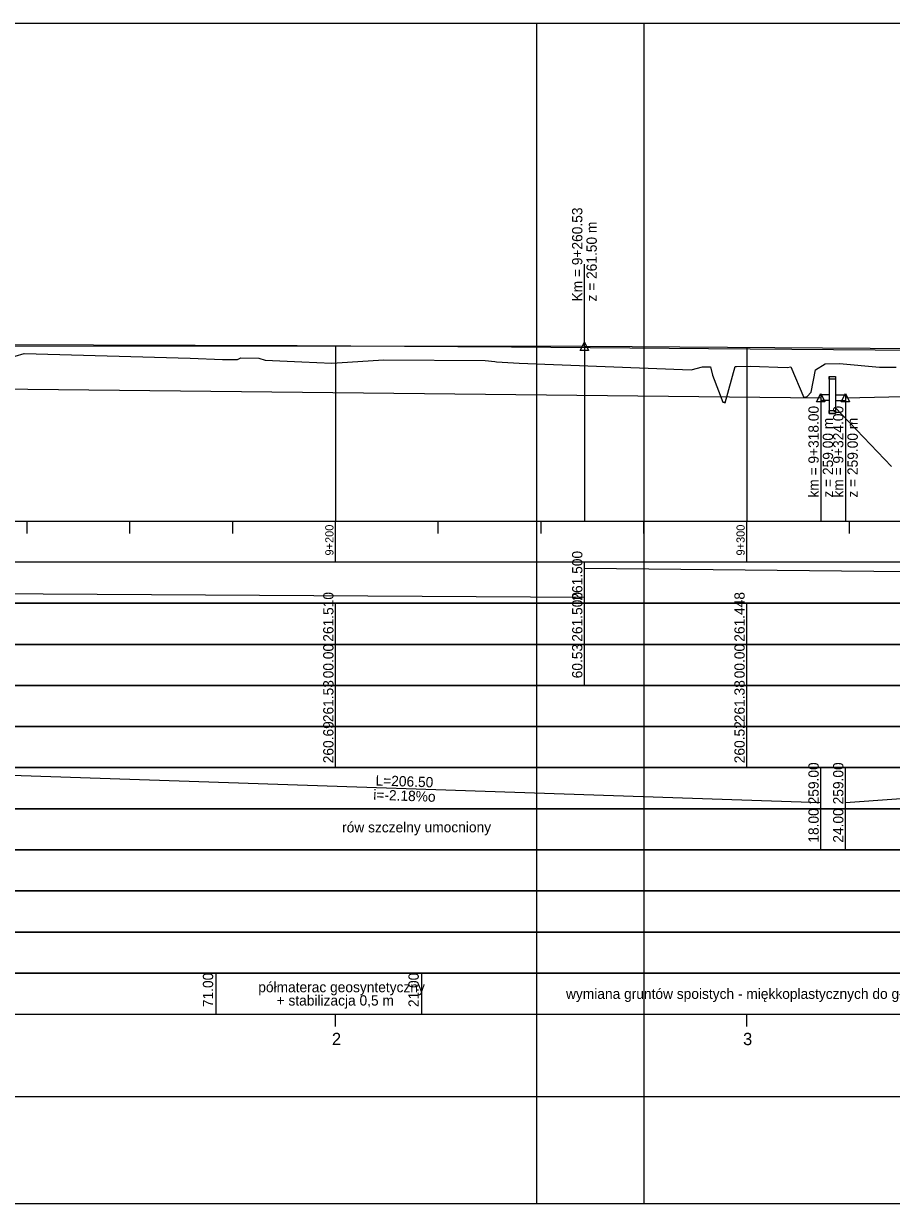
# Model space of a CAD drawing. Extents: x 6445630 to 6518227, y 5499240 to 5511716.
# Drawn here: x 6453755.4 to 6453966.4, y 5506751.3 to 5507038.3 of the extents above; entities that cross this region are included whole.
import ezdxf

# ---------------------------------------------------------------- set-up
doc = ezdxf.new("R2010")
doc.units = 0
for name, color, linetype in [('TOR_PROF-obiekty+opisy', 7, 'Continuous'), ('TOR_PROF-opisy pomocnicze', 7, 'Continuous'), ('TOR_PROF-rowy otwarte', 7, 'Continuous'), ('TOR_PROF-studnie i osadniki', 7, 'Continuous'), ('TOR_PROF-tabelka-geometria T1', 7, 'Continuous'), ('TOR_PROF-tabelka-kilometracja', 7, 'Continuous'), ('TOR_PROF-tabelka-odleglosci T1', 7, 'Continuous'), ('TOR_PROF-tabelka-pochylenia proj T1', 7, 'Continuous'), ('TOR_PROF-tabelka-rodzaj rowu T1', 7, 'Continuous'), ('TOR_PROF-tabelka-rowyT1', 7, 'Continuous'), ('TOR_PROF-tabelka-rurociagi T1', 7, 'Continuous'), ('TOR_PROF-tabelka-rzedne istn T1', 7, 'Continuous'), ('TOR_PROF-tabelka-rzedne proj T1', 7, 'Continuous'), ('TOR_PROF-tabelka-teren istniejacy T1', 7, 'Continuous'), ('TOR_PROF-tabelka-warstwa ochronna T1', 7, 'Continuous'), ('TOR_PROF-tor istniejacy T2', 7, 'Continuous'), ('TOR_PROF-tor projektowany', 7, 'Continuous'), ('TOR_PROF-uklad odniesienia', 7, 'Continuous'), ('TOR_PROF-warstwa ochronna', 7, 'Continuous'), ('TOR_RAMKI-dodatkowe3', 7, 'Continuous'), ('TOR_RAMKI-MASKA WYCIECIA', 7, 'Continuous')]:
    doc.layers.add(name, color=color, linetype=linetype)

msp = doc.modelspace()

# ---------------------------------------------------------------- linework, layer by layer
at = {"layer": 'TOR_PROF-obiekty+opisy'}
for p, q in [((6453949.19, 5506947.97), (6453949.19, 5506946.63)), ((6453951.26, 5506947.97), (6453949.2, 5506947.97)), ((6453952.76, 5506947.97), (6453955.26, 5506947.97)), ((6453955.22, 5506947.97), (6453955.22, 5506946.63)), ((6453951.26, 5506946.63), (6453949.2, 5506946.63)), ((6453952.76, 5506946.63), (6453955.22, 5506946.63)), ((6453952.76, 5506944.86), (6453966.39, 5506930.55))]:
    msp.add_line(p, q, dxfattribs=at)
at = {"layer": 'TOR_PROF-opisy pomocnicze'}
for p, q in [((6453891.74, 5506959.8), (6453891.74, 5506979.8)), ((6453891.74, 5506959.8), (6453891.74, 5506979.8)), ((6453949.21, 5506947.3), (6453949.21, 5506922.1)), ((6453955.21, 5506947.3), (6453955.21, 5506922.1))]:
    msp.add_line(p, q, dxfattribs=at)
for points in [[(6453891.74, 5506960.8), (6453892.74, 5506958.8), (6453890.74, 5506958.8)], [(6453891.74, 5506960.8), (6453892.74, 5506958.8), (6453890.74, 5506958.8)], [(6453949.21, 5506948.3), (6453950.21, 5506946.3), (6453948.21, 5506946.3)], [(6453955.21, 5506948.3), (6453956.21, 5506946.3), (6453954.21, 5506946.3)]]:
    msp.add_lwpolyline(points, close=True, dxfattribs=at)
at = {"layer": 'TOR_PROF-rowy otwarte'}
for p, q in [((6453742.71, 5506949.55), (6453949.21, 5506947.3)), ((6453955.21, 5506947.3), (6454052.21, 5506949.55))]:
    msp.add_line(p, q, dxfattribs=at)
for points in [[(6453949.21, 5506947.3), (6453949.21, 5506922.3), (6453949.21, 5506917.3), (6453949.21, 5506917.3)], [(6453955.21, 5506947.3), (6453955.21, 5506922.3), (6453955.21, 5506917.3), (6453955.21, 5506917.3)]]:
    msp.add_lwpolyline(points, dxfattribs=at)
at = {"layer": 'TOR_PROF-studnie i osadniki'}
for p, q in [((6453951.26, 5506952.47), (6453951.26, 5506943.47)), ((6453951.36, 5506952.47), (6453952.66, 5506952.47)), ((6453952.76, 5506952.47), (6453952.76, 5506943.47)), ((6453951.26, 5506943.47), (6453952.76, 5506943.47))]:
    msp.add_line(p, q, dxfattribs=at)
for points in [[(6453951.26, 5506952.47), (6453952.76, 5506952.47), (6453952.76, 5506951.77), (6453951.26, 5506951.77)], [(6453951.26, 5506944.17), (6453952.76, 5506944.17), (6453952.76, 5506943.47), (6453951.26, 5506943.47)]]:
    msp.add_lwpolyline(points, close=True, dxfattribs=at)
at = {"layer": 'TOR_PROF-tabelka-geometria T1'}
for points in [[(6452423.2, 5506777.3), (6452515.66, 5506777.3), (6452515.66, 5506777.3), (6452555.66, 5506779.97), (6452555.66, 5506779.97), (6452695.25, 5506779.97), (6452695.25, 5506779.97), (6452735.25, 5506777.3), (6452735.25, 5506777.3), (6458247.17, 5506777.3)], [(6452331.21, 5506777.3), (6459531.21, 5506777.3)]]:
    msp.add_lwpolyline(points, dxfattribs=at)
at = {"layer": 'TOR_PROF-tabelka-kilometracja'}
for points in [[(6453831.21, 5506794.3), (6453831.21, 5506797.3)], [(6453931.21, 5506794.3), (6453931.21, 5506797.3)]]:
    msp.add_lwpolyline(points, dxfattribs=at)
at = {"layer": 'TOR_PROF-tabelka-odleglosci T1'}
msp.add_lwpolyline([(6452331.21, 5506877.3), (6459531.21, 5506877.3), (6459531.21, 5506887.3), (6452331.21, 5506887.3)], close=True, dxfattribs=at)
for points in [[(6453831.21, 5506877.3), (6453831.21, 5506887.3)], [(6453891.74, 5506877.3), (6453891.74, 5506887.3)], [(6453931.21, 5506877.3), (6453931.21, 5506887.3)]]:
    msp.add_lwpolyline(points, dxfattribs=at)
at = {"layer": 'TOR_PROF-tabelka-pochylenia proj T1'}
msp.add_lwpolyline([(6452331.21, 5506897.3), (6459531.21, 5506897.3), (6459531.21, 5506907.3), (6452331.21, 5506907.3)], close=True, dxfattribs=at)
for points in [[(6453891.74, 5506897.3), (6453891.74, 5506907.3)], [(6452746.21, 5506905.8), (6453891.74, 5506898.8)], [(6453891.74, 5506905.8), (6454571.74, 5506898.8)]]:
    msp.add_lwpolyline(points, dxfattribs=at)
at = {"layer": 'TOR_PROF-tabelka-rodzaj rowu T1'}
for points in [[(6452331.21, 5506837.3), (6459531.21, 5506837.3), (6459531.21, 5506847.3), (6452331.21, 5506847.3)], [(6452331.21, 5506817.3), (6459531.21, 5506817.3), (6459531.21, 5506827.3), (6452331.21, 5506827.3)]]:
    msp.add_lwpolyline(points, close=True, dxfattribs=at)
for points in [[(6453949.21, 5506837.3), (6453949.21, 5506847.3)], [(6453955.21, 5506837.3), (6453955.21, 5506847.3)]]:
    msp.add_lwpolyline(points, dxfattribs=at)
at = {"layer": 'TOR_PROF-tabelka-rowyT1'}
msp.add_lwpolyline([(6452331.21, 5506847.3), (6459531.21, 5506847.3), (6459531.21, 5506857.3), (6452331.21, 5506857.3)], close=True, dxfattribs=at)
for points in [[(6453742.71, 5506855.8), (6453949.21, 5506848.8)], [(6453949.21, 5506847.3), (6453949.21, 5506857.3)], [(6453955.21, 5506847.3), (6453955.21, 5506857.3)], [(6453955.21, 5506848.8), (6454052.21, 5506855.8)]]:
    msp.add_lwpolyline(points, dxfattribs=at)
at = {"layer": 'TOR_PROF-tabelka-rurociagi T1'}
msp.add_lwpolyline([(6452331.21, 5506827.3), (6459531.21, 5506827.3), (6459531.21, 5506837.3), (6452331.21, 5506837.3)], close=True, dxfattribs=at)
at = {"layer": 'TOR_PROF-tabelka-rzedne istn T1'}
msp.add_lwpolyline([(6452331.21, 5506867.3), (6459531.21, 5506867.3), (6459531.21, 5506877.3), (6452331.21, 5506877.3)], close=True, dxfattribs=at)
for points in [[(6453831.21, 5506867.3), (6453831.21, 5506877.3)], [(6453931.21, 5506867.3), (6453931.21, 5506877.3)], [(6453831.21, 5506857.3), (6453831.21, 5506867.3)], [(6453831.21, 5506857.3), (6453831.21, 5506867.3)], [(6453831.21, 5506857.3), (6453831.21, 5506867.3)], [(6453931.21, 5506857.3), (6453931.21, 5506867.3)], [(6453931.21, 5506857.3), (6453931.21, 5506867.3)], [(6453931.21, 5506857.3), (6453931.21, 5506867.3)]]:
    msp.add_lwpolyline(points, dxfattribs=at)
at = {"layer": 'TOR_PROF-tabelka-rzedne proj T1'}
msp.add_lwpolyline([(6452331.21, 5506887.3), (6459531.21, 5506887.3), (6459531.21, 5506897.3), (6452331.21, 5506897.3)], close=True, dxfattribs=at)
for points in [[(6453831.21, 5506887.3), (6453831.21, 5506897.3)], [(6453891.74, 5506887.3), (6453891.74, 5506897.3)], [(6453931.21, 5506887.3), (6453931.21, 5506897.3)]]:
    msp.add_lwpolyline(points, dxfattribs=at)
at = {"layer": 'TOR_PROF-tabelka-teren istniejacy T1'}
msp.add_lwpolyline([(6452331.21, 5506857.3), (6459531.21, 5506857.3), (6459531.21, 5506867.3), (6452331.21, 5506867.3)], close=True, dxfattribs=at)
msp.add_lwpolyline([(6452331.21, 5506857.3), (6459531.21, 5506857.3), (6459531.21, 5506867.3), (6452331.21, 5506867.3)], close=True, dxfattribs=at)
msp.add_lwpolyline([(6452331.21, 5506857.3), (6459531.21, 5506857.3), (6459531.21, 5506867.3), (6452331.21, 5506867.3)], close=True, dxfattribs=at)
at = {"layer": 'TOR_PROF-tabelka-warstwa ochronna T1'}
msp.add_lwpolyline([(6452331.21, 5506807.3), (6459531.21, 5506807.3), (6459531.21, 5506817.3), (6452331.21, 5506817.3)], close=True, dxfattribs=at)
at = {"layer": 'TOR_PROF-tor istniejacy T2'}
msp.add_lwpolyline([(6453721.23, 5506960.35), (6453772.37, 5506960.15), (6453821.89, 5506960), (6453874, 5506959.7), (6453921.91, 5506959.25), (6453972.57, 5506958.85), (6454021.5, 5506958.55), (6454071.75, 5506958.2), (6454122.63, 5506957.65), (6454173.38, 5506957.2), (6454220.6, 5506956.55), (6454269.16, 5506956), (6454323.07, 5506955.35), (6454355.88, 5506955.01), (6454397.48, 5506954.35), (6454424.75, 5506954.2), (6454427.73, 5506954.15), (6454469.33, 5506953.95), (6454473.85, 5506953.85), (6454522.48, 5506953.25), (6454572.26, 5506952.6), (6454622.45, 5506952.05)], dxfattribs=at)
at = {"layer": 'TOR_PROF-tor projektowany'}
for p, q in [((6452746.21, 5506960.7), (6453891.74, 5506959.8)), ((6452746.21, 5506960.7), (6453891.74, 5506959.8)), ((6453891.74, 5506959.8), (6454504.76, 5506955.75)), ((6453891.74, 5506959.8), (6454571.74, 5506955.3)), ((6453753.32, 5506957.44), (6453755.46, 5506958.04)), ((6453755.46, 5506958.04), (6453795.88, 5506956.93)), ((6453795.88, 5506956.93), (6453803.7, 5506956.55)), ((6453803.7, 5506956.55), (6453807.36, 5506956.56)), ((6453807.36, 5506956.56), (6453808.17, 5506957)), ((6453808.17, 5506957), (6453812.56, 5506956.88)), ((6453812.56, 5506956.88), (6453814.12, 5506956.43)), ((6453814.12, 5506956.43), (6453823.02, 5506956.02)), ((6453823.02, 5506956.02), (6453830.3, 5506955.73)), ((6453831.58, 5506955.74), (6453842.89, 5506956.47)), ((6453842.89, 5506956.47), (6453867.62, 5506956.32)), ((6453867.62, 5506956.32), (6453869.97, 5506956.09)), ((6453869.97, 5506956.09), (6453870.32, 5506956.06)), ((6453870.32, 5506956.06), (6453875.83, 5506955.67)), ((6453830.3, 5506955.73), (6453831.58, 5506955.74)), ((6453875.83, 5506955.67), (6453917.72, 5506954.1)), ((6453917.72, 5506954.1), (6453920.45, 5506954.81)), ((6453920.45, 5506954.81), (6453922.36, 5506954.77)), ((6453922.36, 5506954.77), (6453922.9, 5506952.77)), ((6453925.97, 5506946.07), (6453928.39, 5506954.88)), ((6453928.39, 5506954.88), (6453928.68, 5506954.85)), ((6453928.68, 5506954.85), (6453932.01, 5506954.95)), ((6453932.01, 5506954.95), (6453941.07, 5506954.66)), ((6453941.07, 5506954.66), (6453941.96, 5506954.8)), ((6453941.96, 5506954.8), (6453945.09, 5506947.38)), ((6453946.89, 5506948.65), (6453947.9, 5506954.1)), ((6453947.9, 5506954.1), (6453950.3, 5506955.54)), ((6453950.3, 5506955.54), (6453953.76, 5506955.61)), ((6453953.76, 5506955.61), (6453953.79, 5506955.6)), ((6453953.79, 5506955.6), (6453963.52, 5506954.76)), ((6453963.52, 5506954.76), (6453967.52, 5506954.73)), ((6453922.9, 5506952.77), (6453925.38, 5506946.24)), ((6453945.09, 5506947.38), (6453945.87, 5506947.57)), ((6453945.87, 5506947.57), (6453946.89, 5506948.65)), ((6453925.38, 5506946.24), (6453925.76, 5506946.23)), ((6453925.76, 5506946.23), (6453925.97, 5506946.07))]:
    msp.add_line(p, q, dxfattribs=at)
for points in [[(6453831.21, 5506959.85), (6453831.21, 5506922.3), (6453831.21, 5506917.3), (6453831.21, 5506917.3)], [(6453831.21, 5506959.85), (6453831.21, 5506922.3), (6453831.21, 5506917.3), (6453831.21, 5506917.3)], [(6453891.74, 5506959.8), (6453891.74, 5506922.3), (6453891.74, 5506917.3), (6453891.74, 5506917.3)], [(6453891.74, 5506959.8), (6453891.74, 5506922.3), (6453891.74, 5506917.3), (6453891.74, 5506917.3)], [(6453891.74, 5506959.8), (6453891.74, 5506922.3), (6453891.74, 5506917.3), (6453891.74, 5506917.3)], [(6453891.74, 5506959.8), (6453891.74, 5506922.3), (6453891.74, 5506917.3), (6453891.74, 5506917.3)], [(6453931.21, 5506959.54), (6453931.21, 5506922.3), (6453931.21, 5506917.3), (6453931.21, 5506917.3)], [(6453931.21, 5506959.54), (6453931.21, 5506922.3), (6453931.21, 5506917.3), (6453931.21, 5506917.3)]]:
    msp.add_lwpolyline(points, dxfattribs=at)
at = {"layer": 'TOR_PROF-uklad odniesienia'}
for p, q in [((6452331.21, 5506917.3), (6459531.21, 5506917.3)), ((6453756.21, 5506914.3), (6453756.21, 5506917.3)), ((6453781.21, 5506914.3), (6453781.21, 5506917.3)), ((6453806.21, 5506914.3), (6453806.21, 5506917.3)), ((6453831.21, 5506907.3), (6453831.21, 5506917.3)), ((6453856.21, 5506914.3), (6453856.21, 5506917.3)), ((6453881.21, 5506914.3), (6453881.21, 5506917.3)), ((6453906.21, 5506914.3), (6453906.21, 5506917.3)), ((6453931.21, 5506907.3), (6453931.21, 5506917.3)), ((6453956.21, 5506914.3), (6453956.21, 5506917.3))]:
    msp.add_line(p, q, dxfattribs=at)
at = {"layer": 'TOR_PROF-warstwa ochronna'}
msp.add_lwpolyline([(6452331.21, 5506797.3), (6459531.21, 5506797.3), (6459531.21, 5506807.3), (6452331.21, 5506807.3)], close=True, dxfattribs=at)
for points in [[(6453802.21, 5506797.3), (6453802.21, 5506807.3)], [(6453852.21, 5506797.3), (6453852.21, 5506807.3)]]:
    msp.add_lwpolyline(points, dxfattribs=at)
at = {"layer": 'TOR_RAMKI-dodatkowe3'}
for p, q in [((6453753.32, 5506957.44), (6453755.46, 5506958.04)), ((6453755.46, 5506958.04), (6453795.88, 5506956.93)), ((6453795.88, 5506956.93), (6453803.7, 5506956.55)), ((6453803.7, 5506956.55), (6453807.36, 5506956.56)), ((6453807.36, 5506956.56), (6453808.17, 5506957)), ((6453808.17, 5506957), (6453812.56, 5506956.88)), ((6453812.56, 5506956.88), (6453814.12, 5506956.43)), ((6453814.12, 5506956.43), (6453823.02, 5506956.02)), ((6453823.02, 5506956.02), (6453830.3, 5506955.73)), ((6453831.58, 5506955.74), (6453842.89, 5506956.47)), ((6453842.89, 5506956.47), (6453867.62, 5506956.32)), ((6453867.62, 5506956.32), (6453869.97, 5506956.09)), ((6453869.97, 5506956.09), (6453870.32, 5506956.06)), ((6453870.32, 5506956.06), (6453875.83, 5506955.67)), ((6453830.3, 5506955.73), (6453831.58, 5506955.74)), ((6453875.83, 5506955.67), (6453917.72, 5506954.1)), ((6453917.72, 5506954.1), (6453920.45, 5506954.81)), ((6453920.45, 5506954.81), (6453922.36, 5506954.77)), ((6453922.36, 5506954.77), (6453922.9, 5506952.77)), ((6453925.97, 5506946.07), (6453928.39, 5506954.88)), ((6453928.39, 5506954.88), (6453928.68, 5506954.85)), ((6453928.68, 5506954.85), (6453932.01, 5506954.95)), ((6453932.01, 5506954.95), (6453941.07, 5506954.66)), ((6453941.07, 5506954.66), (6453941.96, 5506954.8)), ((6453941.96, 5506954.8), (6453945.09, 5506947.38)), ((6453946.89, 5506948.65), (6453947.9, 5506954.1)), ((6453947.9, 5506954.1), (6453950.3, 5506955.54)), ((6453950.3, 5506955.54), (6453953.76, 5506955.61)), ((6453953.76, 5506955.61), (6453953.79, 5506955.6)), ((6453953.79, 5506955.6), (6453963.52, 5506954.76)), ((6453963.52, 5506954.76), (6453967.52, 5506954.73)), ((6453922.9, 5506952.77), (6453925.38, 5506946.24)), ((6453945.09, 5506947.38), (6453945.87, 5506947.57)), ((6453945.87, 5506947.57), (6453946.89, 5506948.65)), ((6453925.38, 5506946.24), (6453925.76, 5506946.23)), ((6453925.76, 5506946.23), (6453925.97, 5506946.07))]:
    msp.add_line(p, q, dxfattribs=at)
at = {"layer": 'TOR_RAMKI-MASKA WYCIECIA'}
for points in [[(6452266.27, 5506751.3), (6453906.27, 5506751.3), (6453906.27, 5507038.3), (6452266.27, 5507038.3)], [(6453880.05, 5506751.3), (6455570.05, 5506751.3), (6455570.05, 5507038.3), (6453880.05, 5507038.3)]]:
    msp.add_lwpolyline(points, close=True, dxfattribs=at)

# ---------------------------------------------------------------- texts
at = {"layer": 'TOR_PROF-opisy pomocnicze'}
for s, p in [('Km = 9+260.53', (6453891.24, 5506970.7)), ('Km = 9+260.53', (6453891.24, 5506970.7)), ('z = 261.50 m', (6453894.74, 5506970.7)), ('z = 261.50 m', (6453894.74, 5506970.7)), ('km = 9+318.00', (6453948.71, 5506923)), ('km = 9+324.00', (6453954.71, 5506923)), ('z = 259.00 m', (6453952.21, 5506923)), ('z = 259.00 m', (6453958.21, 5506923))]:
    msp.add_text(s, height=2.5, rotation=90, dxfattribs=at).set_placement(p)
at = {"layer": 'TOR_PROF-tabelka-kilometracja'}
for s, p in [('2', (6453830.33, 5506789.8)), ('3', (6453930.32, 5506789.8))]:
    msp.add_text(s, height=3, dxfattribs=at).set_placement(p)
at = {"layer": 'TOR_PROF-tabelka-odleglosci T1'}
for s, p in [('00.00', (6453830.71, 5506879.04)), ('60.53', (6453891.24, 5506879.04)), ('00.00', (6453930.71, 5506879.04))]:
    msp.add_text(s, height=2.5, rotation=90, dxfattribs=at).set_placement(p)
at = {"layer": 'TOR_PROF-tabelka-pochylenia proj T1'}
msp.add_text('261.500', height=2.5, rotation=90, dxfattribs=at).set_placement((6453891.24, 5506897.94))
at = {"layer": 'TOR_PROF-tabelka-rodzaj rowu T1'}
for s, p in [('18.00', (6453948.71, 5506839.05)), ('24.00', (6453954.71, 5506839.05))]:
    msp.add_text(s, height=2.5, rotation=90, dxfattribs=at).set_placement(p)
at = {"layer": 'TOR_PROF-tabelka-rowyT1'}
for s, rotation, p in [('259.00', 90, (6453948.71, 5506848.37)), ('259.00', 90, (6453954.71, 5506848.37)), ('L=206.50', 358.0585, (6453840.91, 5506852.97)), ('i=-2.18%o', 358.0585, (6453840.36, 5506849.49)), ('rów szczelny umocniony', 0.087, (6453832.81, 5506841.54))]:
    msp.add_text(s, height=2.5, rotation=rotation, dxfattribs=at).set_placement(p)
at = {"layer": 'TOR_PROF-tabelka-rzedne istn T1'}
for s, p in [('261.53', (6453830.71, 5506868.37)), ('261.38', (6453930.71, 5506868.36)), ('260.69', (6453830.71, 5506858.37)), ('260.52', (6453930.71, 5506858.38))]:
    msp.add_text(s, height=2.5, rotation=90, dxfattribs=at).set_placement(p)
at = {"layer": 'TOR_PROF-tabelka-rzedne proj T1'}
for s, p in [('261.510', (6453830.71, 5506887.94)), ('261.500', (6453891.24, 5506887.94)), ('261.448', (6453930.71, 5506887.94))]:
    msp.add_text(s, height=2.5, rotation=90, dxfattribs=at).set_placement(p)
at = {"layer": 'TOR_PROF-uklad odniesienia'}
for s, p in [('9+200', (6453830.71, 5506908.91)), ('9+300', (6453930.71, 5506908.91))]:
    msp.add_text(s, height=2, rotation=90, dxfattribs=at).set_placement(p)
at = {"layer": 'TOR_PROF-warstwa ochronna'}
for s, p in [('71.00', (6453801.45, 5506799.05)), ('21.00', (6453851.45, 5506799.05))]:
    msp.add_text(s, height=2.5, rotation=90, dxfattribs=at).set_placement(p)
for s, p in [('półmaterac geosyntetyczny', (6453812.42, 5506802.67)), ('+ stabilizacja 0,5 m', (6453816.88, 5506799.43)), ('wymiana gruntów spoistych - miękkoplastycznych do gł. 1 m', (6453887.26, 5506801.05))]:
    msp.add_text(s, height=2.5, dxfattribs=at).set_placement(p)

doc.saveas('drawing.dxf')
